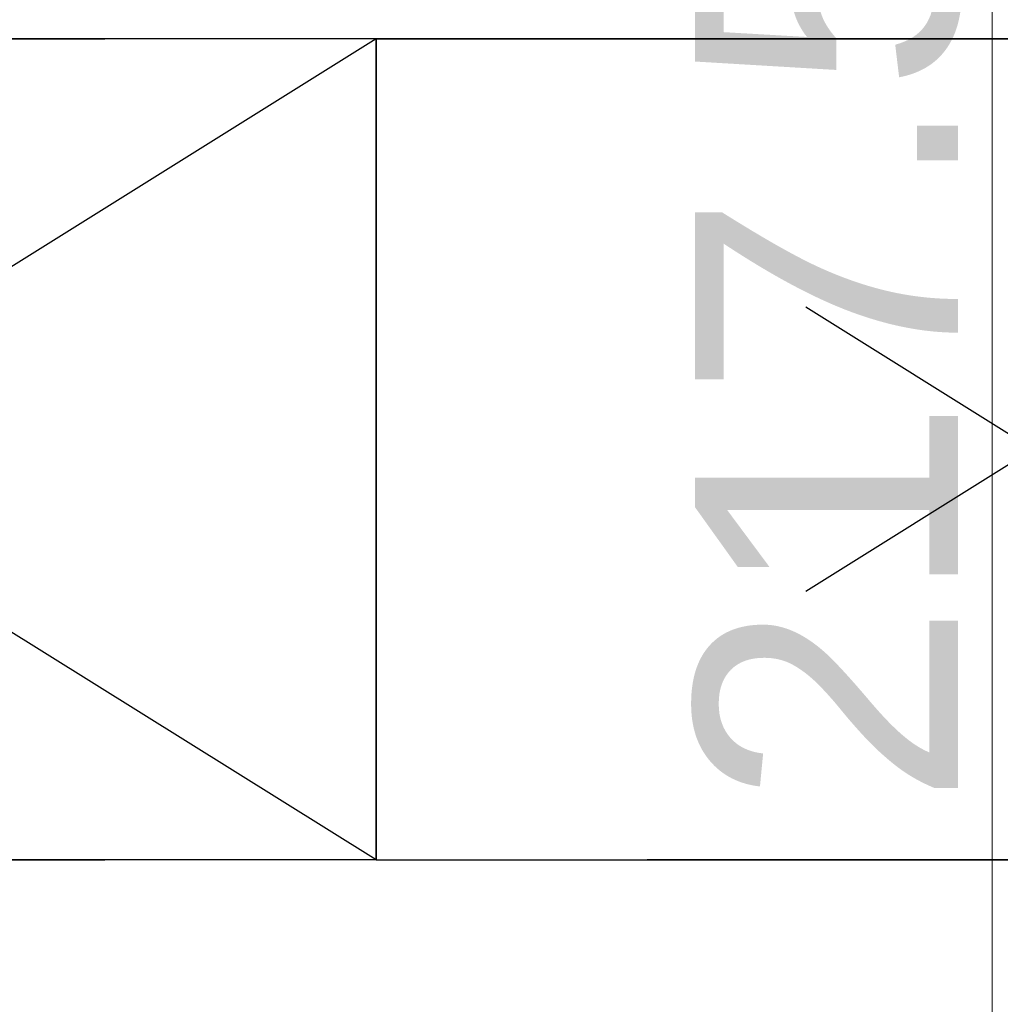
# Model space of a CAD drawing. Header units: millimetres. Extents: x 7483 to 13091, y 8111 to 13871.
# Tile 651 of 656: x 11701 to 11760, y 9581 to 9641. Entities that reach past the tile are written whole.
import ezdxf

# ---------------------------------------------------------------- set-up
doc = ezdxf.new("R2010")
doc.units = ezdxf.units.MM
doc.linetypes.add('DASHED', pattern=[19.05, 12.7, -6.35])
doc.layers.add('a___wymiary', color=7, linetype='Continuous', lineweight=5, true_color=0x000000)
doc.layers.add('wymiary', color=7, linetype='Continuous', lineweight=5, true_color=0xb2b2b2)
doc.layers.add('Wyposazenie Wew - Urzadzenia Sanitarne', color=6, linetype='Continuous')
doc.styles.add('Arial', font='arial.ttf')
doc.dimstyles.new('wymiary agp1', dxfattribs={"dimtxt": 16, "dimasz": 5, "dimexe": 30, "dimexo": 60, "dimgap": 1.8, "dimtad": 1, "dimdec": 3, "dimrnd": 0.5, "dimdsep": 46, "dimtxsty": 'Arial', "dimblk": 'znacznik', "dimcen": 1.5, "dimse1": 1, "dimse2": 1, "dimclrd": 256, "dimazin": 0, "dimtfac": 1, "dimtdec": 3, "dimtmove": 1, "dimatfit": 3, "dimldrblk": 'znacznik', "dimfxl": 0, "dimlwd": -1, "dimarcsym": 0})

# ---------------------------------------------------------------- blocks, each defined once
blk = doc.blocks.new('*U676')
at = {"color": 9, "linetype": 'DASHED', "ltscale": 5, "true_color": 0xb8b8b8}
blk.add_lwpolyline([(-40, -55), (-40, -105), (40, -105), (40, -55), (-40, -55), (40, -105), (-40, -105), (40, -55)], dxfattribs=at)
blk = doc.blocks.new('znacznik')
at = {"layer": 'a___wymiary'}
for p, q in [((0, 1.394), (0, -1.394)), ((1.394, 0), (-1.394, 0))]:
    blk.add_line(p, q, dxfattribs=at)
at = {"layer": 'a___wymiary', "const_width": 0.2}
blk.add_lwpolyline([(0.876, 0.876), (-0.876, -0.876)], dxfattribs=at)
blk = doc.blocks.new('*D1452')
at = {"layer": 'Defpoints', "color": 0, "transparency": 16777216}
for p in [(11759.697, 9696.911), (11794.134, 9696.911), (11791.99, 9479.412)]:
    blk.add_point(p, dxfattribs=at)
at = {"layer": 'wymiary', "color": 253, "true_color": 0x999999, "transparency": 16777216}
blk.add_line((11759.697, 9484.412), (11759.697, 9691.911), dxfattribs=at)
at = {"layer": 'wymiary', "color": 253, "true_color": 0x999999, "transparency": 16777216, "xscale": 5, "yscale": 5, "zscale": 5}
for p, rotation in [((11759.697, 9696.911), 90), ((11759.697, 9479.412), 270)]:
    blk.add_blockref('znacznik', p, dxfattribs=dict(at, rotation=rotation))
at = {"layer": 'wymiary', "color": 18, "true_color": 0x000000, "transparency": 16777216, "insert": (11749.728, 9620.637), "char_height": 16, "attachment_point": 5, "rotation": 90, "style": 'Arial'}
blk.add_mtext('217.5', dxfattribs=at)

msp = doc.modelspace()

# ---------------------------------------------------------------- linework, layer by layer
at = {"layer": 'Wyposazenie Wew - Urzadzenia Sanitarne'}
msp.add_lwpolyline([(11802.1975, 9639.4116), (11317.1975, 9639.4116), (11317.1975, 9694.4116), (11802.1975, 9694.4116)], close=True, dxfattribs=at)

# ---------------------------------------------------------------- block references
at = {"layer": 'Wyposazenie Wew - Urzadzenia Sanitarne', "xscale": -1}
for p in [(11682.1975, 9694.4116), (11762.1975, 9694.4116)]:
    msp.add_blockref('*U676', p, dxfattribs=at)

# ---------------------------------------------------------------- dimensions: what is measured, and where the dimension line sits
at = {"layer": 'wymiary'}
dim = msp.add_linear_dim(base=(11759.6975, 9696.9112), p1=(11791.9903, 9479.4116), p2=(11794.1341, 9696.9112), angle=90, dimstyle='wymiary agp1', override={"dimblk": 'znacznik'}, dxfattribs=at)
dim.commit()
dim.dimension.update_dxf_attribs({"geometry": '*D1452', "text_midpoint": (11759.6975, 9620.6374), "dimtype": 160})

doc.saveas('drawing.dxf')
